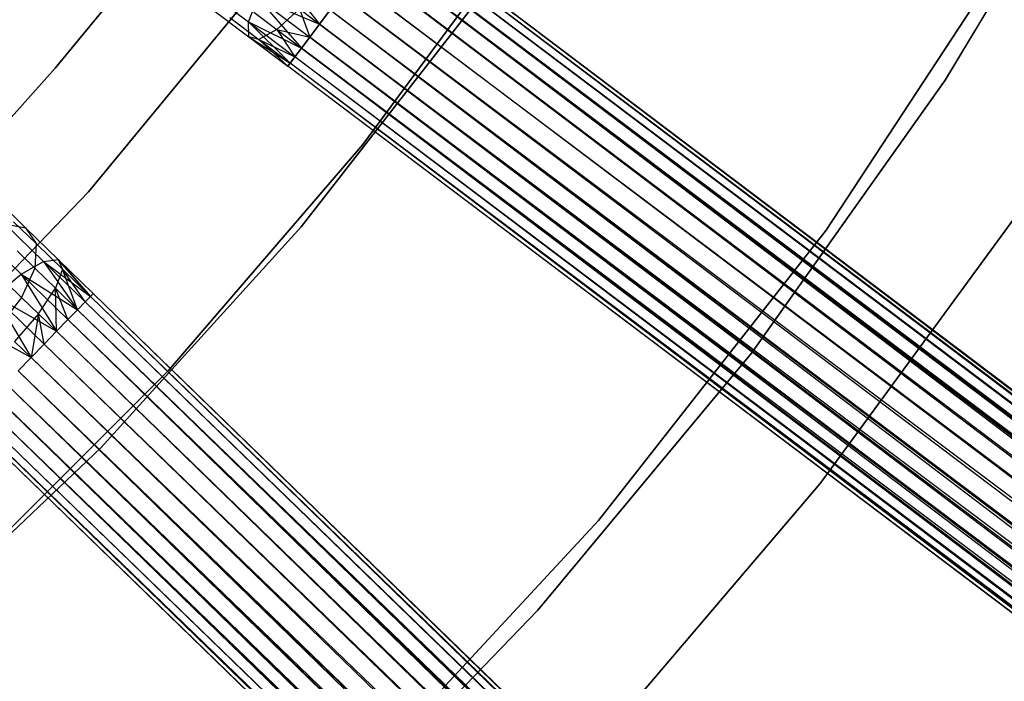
# Model space of a CAD drawing. Extents: x -189 to 189, y -189 to 189.
# Tile 388 of 591: x 31 to 42, y -34 to -26. Entities that reach past the tile are written whole.
import ezdxf

# ---------------------------------------------------------------- set-up
doc = ezdxf.new("R2010")
doc.units = 0
doc.header["$LTSCALE"] = 25.4
doc.layers.get('0').update_dxf_attribs({"linetype": 'CONTINUOUS'})

# ---------------------------------------------------------------- blocks, each defined once
blk = doc.blocks.new('CAMELEON-KENAI-C-12244_STL')
at = {"color": 0}
for p, q in [((41.266, -27.004, -167), (43.189, -23.807, -167)), ((43.189, -23.807, -160.5), (41.266, -27.004, -160.5)), ((43.189, -23.807, -160.5), (41.266, -27.004, -160.5)), ((41.266, -27.004, -167), (43.189, -23.807, -167)), ((34.768, -27.72, -1), (36.742, -25.046, -1)), ((36.742, -25.046, -8.5), (34.768, -27.72, -8.5)), ((34.768, -27.72, -1), (36.742, -25.046, -1)), ((36.742, -25.046, -8.5), (34.768, -27.72, -8.5)), ((135.076, -100.733, -9.395), (35.131, -25.259, -9.395)), ((135.076, -100.733, -9.395), (35.131, -25.259, -9.605)), ((134.999, -100.836, -9), (35.131, -25.259, -9.395)), ((134.999, -100.836, -9), (35.131, -25.259, -9.395)), ((135.076, -100.733, -9.395), (35.131, -25.259, -9.395)), ((135.076, -100.733, -9.395), (35.131, -25.259, -9.605)), ((42.198, -25.233, -167), (39.939, -28.674, -167)), ((39.939, -28.674, -168), (42.198, -25.233, -168)), ((39.939, -28.674, -168), (42.198, -25.233, -168)), ((42.198, -25.233, -167), (39.939, -28.674, -167)), ((35.054, -25.361, -9), (134.999, -100.836, -9)), ((35.054, -25.361, -9), (134.999, -100.836, -9)), ((135.05, -100.768, -9.809), (35.054, -25.361, -10)), ((135.05, -100.768, -9.809), (35.054, -25.361, -10)), ((134.999, -100.836, -9), (35.105, -25.293, -9.191)), ((134.999, -100.836, -9), (35.105, -25.293, -9.191)), ((135.076, -100.733, -9.395), (35.105, -25.293, -9.809)), ((135.076, -100.733, -9.395), (35.105, -25.293, -9.809)), ((135.05, -100.768, -9.809), (35.105, -25.293, -9.809)), ((135.05, -100.768, -9.809), (35.105, -25.293, -9.809)), ((34.979, -25.459, -8.831), (134.999, -100.836, -9)), ((34.979, -25.459, -8.831), (134.999, -100.836, -9)), ((34.979, -25.459, -8.831), (134.831, -101.058, -8.691)), ((34.979, -25.459, -8.831), (134.831, -101.058, -8.691)), ((135.05, -100.768, -9.809), (34.979, -25.459, -10.169)), ((135.05, -100.768, -9.809), (34.979, -25.459, -10.169)), ((134.924, -100.934, -10.169), (34.979, -25.459, -10.169)), ((134.924, -100.934, -10.169), (34.979, -25.459, -10.169)), ((34.886, -25.583, -8.691), (134.831, -101.058, -8.691)), ((34.886, -25.583, -8.691), (134.831, -101.058, -8.691)), ((34.886, -25.583, -8.691), (134.602, -101.361, -8.522)), ((34.886, -25.583, -8.691), (134.602, -101.361, -8.522)), ((134.924, -100.934, -10.169), (34.886, -25.583, -10.309)), ((134.924, -100.934, -10.169), (34.886, -25.583, -10.309)), ((134.722, -101.203, -10.414), (34.886, -25.583, -10.309)), ((134.722, -101.203, -10.414), (34.886, -25.583, -10.309)), ((32.334, -25.658, -2), (31.336, -26.867, -2)), ((31.336, -26.867, -4), (32.334, -25.658, -4)), ((31.336, -26.867, -4), (32.334, -25.658, -4)), ((32.334, -25.658, -2), (31.336, -26.867, -2)), ((33.776, -25.74, -1), (31.707, -28.249, -1)), ((31.707, -28.249, -8.5), (33.776, -25.74, -8.5)), ((31.707, -28.249, -8.5), (33.776, -25.74, -8.5)), ((33.776, -25.74, -1), (31.707, -28.249, -1)), ((33.791, -25.754, -10.377), (34.287, -26.377, -10.414)), ((33.791, -25.754, -10.377), (34.287, -26.377, -10.414)), ((34.777, -25.728, -8.586), (134.602, -101.361, -8.522)), ((34.777, -25.728, -8.586), (134.602, -101.361, -8.522)), ((134.722, -101.203, -10.414), (34.777, -25.728, -10.414)), ((134.722, -101.203, -10.414), (34.777, -25.728, -10.414)), ((134.602, -101.361, -8.522), (34.657, -25.886, -8.522)), ((134.602, -101.361, -8.522), (34.657, -25.886, -8.522)), ((34.657, -25.886, -10.478), (134.722, -101.203, -10.414)), ((34.657, -25.886, -10.478), (134.722, -101.203, -10.414)), ((33.012, -25.99, -9.665), (33.493, -26.353, -9.915)), ((33.012, -25.99, -9.665), (33.493, -26.353, -9.915)), ((34.081, -28.638, -1), (36.126, -26.012, -1)), ((36.126, -26.012), (34.081, -28.638)), ((34.081, -28.638, -1), (36.126, -26.012, -1)), ((36.126, -26.012), (34.081, -28.638)), ((33.493, -26.353, -9.915), (33.597, -26.083, -10.213)), ((33.493, -26.353, -9.915), (33.597, -26.083, -10.213)), ((33.597, -26.083, -10.213), (34.084, -26.645, -10.169)), ((33.597, -26.083, -10.213), (34.084, -26.645, -10.169)), ((33.597, -26.083, -10.213), (34.177, -26.521, -10.309)), ((33.597, -26.083, -10.213), (34.177, -26.521, -10.309)), ((33.597, -26.083, -10.213), (34.287, -26.377, -10.414)), ((33.597, -26.083, -10.213), (34.287, -26.377, -10.414)), ((34.532, -26.052, -8.5), (134.477, -101.527, -8.5)), ((34.532, -26.052, -8.5), (134.477, -101.527, -8.5)), ((34.532, -26.052, -10.5), (134.477, -101.527, -10.5)), ((34.532, -26.052, -10.5), (134.477, -101.527, -10.5)), ((34.532, -26.052, -10.5), (134.722, -101.203, -10.414)), ((34.532, -26.052, -10.5), (134.722, -101.203, -10.414)), ((33.093, -26.212, -9.323), (33.498, -26.518, -9.533)), ((33.093, -26.212, -9.323), (33.498, -26.518, -9.533)), ((33.553, -26.244, -8.653), (33.809, -26.438, -8.786)), ((33.553, -26.244, -8.653), (33.809, -26.438, -8.786)), ((34.062, -26.207, -8.549), (33.809, -26.438, -8.786)), ((34.062, -26.207, -8.549), (33.809, -26.438, -8.786)), ((34.062, -26.207, -8.549), (34.287, -26.377, -8.586)), ((34.062, -26.207, -8.549), (34.287, -26.377, -8.586)), ((34.062, -26.207, -8.549), (34.177, -26.521, -8.691)), ((34.062, -26.207, -8.549), (34.177, -26.521, -8.691)), ((34.287, -26.377, -8.586), (34.406, -26.218, -8.522)), ((34.406, -26.218, -10.478), (34.287, -26.377, -10.414)), ((34.287, -26.377, -8.586), (34.406, -26.218, -8.522)), ((34.406, -26.218, -10.478), (34.287, -26.377, -10.414)), ((34.406, -26.218, -8.522), (134.351, -101.693, -8.522)), ((34.406, -26.218, -8.522), (134.351, -101.693, -8.522)), ((34.406, -26.218, -8.522), (134.122, -101.996, -8.691)), ((34.406, -26.218, -8.522), (134.122, -101.996, -8.691)), ((34.406, -26.218, -10.478), (134.477, -101.527, -10.5)), ((34.406, -26.218, -10.478), (134.477, -101.527, -10.5)), ((33.284, -26.302, -8.964), (33.609, -26.547, -9.133)), ((33.284, -26.302, -8.964), (33.609, -26.547, -9.133)), ((33.498, -26.518, -9.533), (33.493, -26.353, -9.915)), ((33.493, -26.353, -9.915), (33.959, -26.811, -9.809)), ((33.493, -26.353, -9.915), (33.959, -26.811, -9.809)), ((33.493, -26.353, -9.915), (34.01, -26.743, -10)), ((33.493, -26.353, -9.915), (34.01, -26.743, -10)), ((33.493, -26.353, -9.915), (34.084, -26.645, -10.169)), ((33.493, -26.353, -9.915), (34.084, -26.645, -10.169)), ((33.498, -26.518, -9.533), (33.493, -26.353, -9.915)), ((33.809, -26.438, -8.786), (33.609, -26.547, -9.133)), ((33.809, -26.438, -8.786), (33.609, -26.547, -9.133)), ((33.809, -26.438, -8.786), (34.177, -26.521, -8.691)), ((33.809, -26.438, -8.786), (34.177, -26.521, -8.691)), ((33.809, -26.438, -8.786), (34.084, -26.645, -8.831)), ((33.809, -26.438, -8.786), (34.084, -26.645, -8.831)), ((33.809, -26.438, -8.786), (34.01, -26.743, -9)), ((33.809, -26.438, -8.786), (34.01, -26.743, -9)), ((34.177, -26.521, -8.691), (34.287, -26.377, -8.586)), ((34.287, -26.377, -10.414), (34.177, -26.521, -10.309)), ((34.287, -26.377, -10.414), (34.177, -26.521, -10.309)), ((34.177, -26.521, -8.691), (34.287, -26.377, -8.586)), ((134.232, -101.852, -10.414), (34.287, -26.377, -10.414)), ((34.287, -26.377, -10.414), (134.477, -101.527, -10.5)), ((134.232, -101.852, -10.414), (34.287, -26.377, -10.414)), ((34.287, -26.377, -8.586), (134.122, -101.996, -8.691)), ((34.287, -26.377, -8.586), (134.122, -101.996, -8.691)), ((34.287, -26.377, -10.414), (134.477, -101.527, -10.5)), ((33.609, -26.547, -9.133), (33.498, -26.518, -9.533)), ((33.498, -26.518, -9.533), (33.932, -26.846, -9.395)), ((33.498, -26.518, -9.533), (33.932, -26.846, -9.605)), ((33.498, -26.518, -9.533), (33.932, -26.846, -9.395)), ((33.498, -26.518, -9.533), (33.932, -26.846, -9.605)), ((33.498, -26.518, -9.533), (33.959, -26.811, -9.809)), ((33.498, -26.518, -9.533), (33.959, -26.811, -9.809)), ((33.609, -26.547, -9.133), (33.498, -26.518, -9.533)), ((33.609, -26.547, -9.133), (34.01, -26.743, -9)), ((33.609, -26.547, -9.133), (34.01, -26.743, -9)), ((33.609, -26.547, -9.133), (33.959, -26.811, -9.191)), ((33.609, -26.547, -9.133), (33.959, -26.811, -9.191)), ((33.609, -26.547, -9.133), (33.932, -26.846, -9.395)), ((33.609, -26.547, -9.133), (33.932, -26.846, -9.395)), ((34.084, -26.645, -8.831), (34.177, -26.521, -8.691)), ((34.177, -26.521, -10.309), (34.084, -26.645, -10.169)), ((34.177, -26.521, -10.309), (34.084, -26.645, -10.169)), ((34.084, -26.645, -8.831), (34.177, -26.521, -8.691)), ((134.232, -101.852, -10.414), (34.177, -26.521, -10.309)), ((134.232, -101.852, -10.414), (34.177, -26.521, -10.309)), ((134.122, -101.996, -8.691), (34.177, -26.521, -8.691)), ((34.177, -26.521, -8.691), (133.955, -102.218, -9)), ((34.177, -26.521, -8.691), (133.955, -102.218, -9)), ((134.122, -101.996, -8.691), (34.177, -26.521, -8.691)), ((34.01, -26.743, -9), (34.084, -26.645, -8.831)), ((34.084, -26.645, -10.169), (34.01, -26.743, -10)), ((34.084, -26.645, -10.169), (34.01, -26.743, -10)), ((34.01, -26.743, -9), (34.084, -26.645, -8.831)), ((134.232, -101.852, -10.414), (34.084, -26.645, -10.169)), ((134.232, -101.852, -10.414), (34.084, -26.645, -10.169)), ((134.029, -102.12, -10.169), (34.084, -26.645, -10.169)), ((134.029, -102.12, -10.169), (34.084, -26.645, -10.169)), ((34.084, -26.645, -8.831), (133.955, -102.218, -9)), ((34.084, -26.645, -8.831), (133.955, -102.218, -9)), ((33.959, -26.811, -9.191), (34.01, -26.743, -9)), ((34.01, -26.743, -10), (33.959, -26.811, -9.809)), ((34.01, -26.743, -10), (33.959, -26.811, -9.809)), ((33.959, -26.811, -9.191), (34.01, -26.743, -9)), ((134.029, -102.12, -10.169), (34.01, -26.743, -10)), ((134.029, -102.12, -10.169), (34.01, -26.743, -10)), ((133.955, -102.218, -9), (34.01, -26.743, -9)), ((133.955, -102.218, -9), (34.01, -26.743, -9)), ((31.336, -26.867, -2), (30.293, -28.037, -2)), ((30.293, -28.037, -4), (31.336, -26.867, -4)), ((30.293, -28.037, -4), (31.336, -26.867, -4)), ((31.336, -26.867, -2), (30.293, -28.037, -2)), ((31.336, -26.867, -2), (31.336, -26.867, -4)), ((31.336, -26.867, -2), (31.336, -26.867, -4)), ((33.932, -26.846, -9.395), (33.959, -26.811, -9.191)), ((33.959, -26.811, -9.809), (33.932, -26.846, -9.605)), ((33.959, -26.811, -9.809), (33.932, -26.846, -9.605)), ((33.932, -26.846, -9.395), (33.959, -26.811, -9.191)), ((133.903, -102.286, -9.809), (33.932, -26.846, -9.605)), ((133.903, -102.286, -9.809), (33.932, -26.846, -9.395)), ((133.903, -102.286, -9.809), (33.932, -26.846, -9.605)), ((133.903, -102.286, -9.809), (33.932, -26.846, -9.395)), ((133.877, -102.321, -9.395), (33.932, -26.846, -9.395)), ((133.877, -102.321, -9.395), (33.932, -26.846, -9.395)), ((134.029, -102.12, -10.169), (33.959, -26.811, -9.809)), ((134.029, -102.12, -10.169), (33.959, -26.811, -9.809)), ((133.903, -102.286, -9.809), (33.959, -26.811, -9.809)), ((133.903, -102.286, -9.809), (33.959, -26.811, -9.809)), ((133.877, -102.321, -9.395), (33.959, -26.811, -9.191)), ((133.877, -102.321, -9.395), (33.959, -26.811, -9.191)), ((133.955, -102.218, -9), (33.959, -26.811, -9.191)), ((133.955, -102.218, -9), (33.959, -26.811, -9.191)), ((39.106, -30.047, -167), (41.266, -27.004, -167)), ((41.266, -27.004, -160.5), (39.106, -30.047, -160.5)), ((41.266, -27.004, -160.5), (39.106, -30.047, -160.5)), ((39.106, -30.047, -167), (41.266, -27.004, -167)), ((41.266, -27.004, -160.5), (41.266, -27.004, -167)), ((41.266, -27.004, -160.5), (41.266, -27.004, -167)), ((32.6, -30.24, -1), (34.768, -27.72, -1)), ((34.768, -27.72, -8.5), (32.6, -30.24, -8.5)), ((32.6, -30.24, -1), (34.768, -27.72, -1)), ((34.768, -27.72, -8.5), (32.6, -30.24, -8.5)), ((34.768, -27.72, -1), (34.768, -27.72, -8.5)), ((34.768, -27.72, -1), (34.768, -27.72, -8.5)), ((31.707, -28.249, -1), (29.452, -30.592, -1)), ((29.452, -30.592, -8.5), (31.707, -28.249, -8.5)), ((29.452, -30.592, -8.5), (31.707, -28.249, -8.5)), ((31.707, -28.249, -1), (29.452, -30.592, -1)), ((31.707, -28.249, -8.5), (31.707, -28.249, -1)), ((31.707, -28.249, -8.5), (31.707, -28.249, -1)), ((30.693, -28.346, -8.988), (31.006, -28.65, -9.323)), ((30.693, -28.346, -8.988), (31.006, -28.65, -9.323)), ((42.115, -28.436, -167), (39.873, -31.502, -167)), ((39.873, -31.502, -160.5), (42.115, -28.436, -160.5)), ((42.115, -28.436, -167), (39.873, -31.502, -167)), ((39.873, -31.502, -160.5), (42.115, -28.436, -160.5)), ((30.775, -28.605, -9.665), (31.208, -29.024, -9.915)), ((30.775, -28.605, -9.665), (31.208, -29.024, -9.915)), ((30.775, -28.605, -9.665), (31.006, -28.65, -9.323)), ((30.775, -28.605, -9.665), (31.006, -28.65, -9.323)), ((30.873, -28.581, -8.696), (31.124, -28.825, -8.964)), ((30.873, -28.581, -8.696), (31.124, -28.825, -8.964)), ((31.006, -28.65, -9.323), (31.371, -29.003, -9.533)), ((31.006, -28.65, -9.323), (31.371, -29.003, -9.533)), ((31.006, -28.65, -9.323), (31.124, -28.825, -8.964)), ((31.006, -28.65, -9.323), (31.124, -28.825, -8.964)), ((31.846, -31.103, -1), (34.081, -28.638, -1)), ((34.081, -28.638), (31.846, -31.103)), ((31.846, -31.103, -1), (34.081, -28.638, -1)), ((34.081, -28.638), (31.846, -31.103)), ((34.081, -28.638, -1), (34.081, -28.638)), ((34.081, -28.638, -1), (34.081, -28.638)), ((39.939, -28.674, -167), (37.4, -31.914, -167)), ((37.4, -31.914, -168), (39.939, -28.674, -168)), ((37.4, -31.914, -168), (39.939, -28.674, -168)), ((39.939, -28.674, -167), (37.4, -31.914, -167)), ((39.939, -28.674, -168), (39.939, -28.674, -167)), ((39.939, -28.674, -168), (39.939, -28.674, -167)), ((30.47, -28.697, -9.933), (30.957, -29.168, -10.213)), ((30.47, -28.697, -9.933), (30.957, -29.168, -10.213)), ((31.124, -28.825, -8.964), (31.109, -29.1, -8.653)), ((31.124, -28.825, -8.964), (31.109, -29.1, -8.653)), ((31.124, -28.825, -8.964), (31.417, -29.109, -9.133)), ((31.124, -28.825, -8.964), (31.417, -29.109, -9.133)), ((30.911, -28.908, -8.441), (31.109, -29.1, -8.653)), ((30.911, -28.908, -8.441), (31.109, -29.1, -8.653)), ((31.208, -29.024, -9.915), (31.371, -29.003, -9.533)), ((31.208, -29.024, -9.915), (31.371, -29.003, -9.533)), ((31.371, -29.003, -9.533), (31.731, -29.414, -9.809)), ((31.371, -29.003, -9.533), (31.731, -29.414, -9.809)), ((31.371, -29.003, -9.533), (31.762, -29.382, -9.605)), ((31.731, -29.414, -9.191), (31.371, -29.003, -9.533)), ((31.371, -29.003, -9.533), (31.417, -29.109, -9.133)), ((31.731, -29.414, -9.191), (31.371, -29.003, -9.533)), ((31.762, -29.382, -9.395), (31.371, -29.003, -9.533)), ((31.762, -29.382, -9.395), (31.371, -29.003, -9.533)), ((31.371, -29.003, -9.533), (31.762, -29.382, -9.605)), ((31.371, -29.003, -9.533), (31.417, -29.109, -9.133)), ((30.957, -29.168, -10.213), (31.208, -29.024, -9.915)), ((30.957, -29.168, -10.213), (31.208, -29.024, -9.915)), ((31.109, -29.1, -8.653), (30.962, -29.426, -8.441)), ((31.109, -29.1, -8.653), (30.962, -29.426, -8.441)), ((31.109, -29.1, -8.653), (31.339, -29.323, -8.786)), ((31.109, -29.1, -8.653), (31.339, -29.323, -8.786)), ((31.208, -29.024, -9.915), (31.587, -29.563, -10.169)), ((31.208, -29.024, -9.915), (31.587, -29.563, -10.169)), ((31.208, -29.024, -9.915), (31.672, -29.475, -10)), ((31.208, -29.024, -9.915), (31.672, -29.475, -10)), ((31.208, -29.024, -9.915), (31.731, -29.414, -9.809)), ((31.208, -29.024, -9.915), (31.731, -29.414, -9.809)), ((31.417, -29.109, -9.133), (31.339, -29.323, -8.786)), ((31.417, -29.109, -9.133), (31.339, -29.323, -8.786)), ((31.587, -29.563, -8.831), (31.417, -29.109, -9.133)), ((31.672, -29.475, -9), (31.417, -29.109, -9.133)), ((31.587, -29.563, -8.831), (31.417, -29.109, -9.133)), ((31.672, -29.475, -9), (31.417, -29.109, -9.133)), ((31.731, -29.414, -9.191), (31.417, -29.109, -9.133)), ((31.731, -29.414, -9.191), (31.417, -29.109, -9.133)), ((30.661, -29.411, -10.377), (30.957, -29.168, -10.213)), ((30.661, -29.411, -10.377), (30.957, -29.168, -10.213)), ((30.957, -29.168, -10.213), (31.352, -29.804, -10.414)), ((30.957, -29.168, -10.213), (31.352, -29.804, -10.414)), ((30.957, -29.168, -10.213), (31.478, -29.674, -10.309)), ((30.957, -29.168, -10.213), (31.478, -29.674, -10.309)), ((30.957, -29.168, -10.213), (31.587, -29.563, -10.169)), ((30.957, -29.168, -10.213), (31.587, -29.563, -10.169)), ((30.801, -29.27, -8.268), (30.962, -29.426, -8.441)), ((30.801, -29.27, -8.268), (30.962, -29.426, -8.441)), ((31.151, -29.609, -8.549), (31.339, -29.323, -8.786)), ((31.151, -29.609, -8.549), (31.339, -29.323, -8.786)), ((31.339, -29.323, -8.786), (31.587, -29.563, -8.831)), ((31.352, -29.804, -8.586), (31.339, -29.323, -8.786)), ((31.352, -29.804, -8.586), (31.339, -29.323, -8.786)), ((31.478, -29.674, -8.691), (31.339, -29.323, -8.786)), ((31.478, -29.674, -8.691), (31.339, -29.323, -8.786)), ((31.339, -29.323, -8.786), (31.587, -29.563, -8.831)), ((30.661, -29.411, -10.377), (31.069, -30.096, -10.5)), ((30.661, -29.411, -10.377), (31.069, -30.096, -10.5)), ((30.661, -29.411, -10.377), (31.214, -29.947, -10.478)), ((30.661, -29.411, -10.377), (31.214, -29.947, -10.478)), ((30.661, -29.411, -10.377), (31.352, -29.804, -10.414)), ((30.661, -29.411, -10.377), (31.352, -29.804, -10.414)), ((30.962, -29.426, -8.441), (30.71, -29.748, -8.366)), ((30.962, -29.426, -8.441), (30.71, -29.748, -8.366)), ((30.962, -29.426, -8.441), (31.151, -29.609, -8.549)), ((30.962, -29.426, -8.441), (31.151, -29.609, -8.549)), ((31.731, -29.414, -9.809), (31.672, -29.475, -10)), ((31.672, -29.475, -9), (31.731, -29.414, -9.191)), ((31.672, -29.475, -9), (31.731, -29.414, -9.191)), ((31.731, -29.414, -9.809), (31.672, -29.475, -10)), ((31.762, -29.382, -9.605), (31.731, -29.414, -9.809)), ((31.731, -29.414, -9.191), (31.762, -29.382, -9.395)), ((31.731, -29.414, -9.191), (31.762, -29.382, -9.395)), ((31.762, -29.382, -9.605), (31.731, -29.414, -9.809)), ((121.585, -116.66, -9), (31.731, -29.414, -9.191)), ((121.585, -116.66, -9), (31.731, -29.414, -9.191)), ((121.674, -116.567, -9.395), (31.731, -29.414, -9.809)), ((121.674, -116.567, -9.395), (31.731, -29.414, -9.809)), ((121.644, -116.599, -9.809), (31.731, -29.414, -9.809)), ((121.644, -116.599, -9.809), (31.731, -29.414, -9.809)), ((121.674, -116.567, -9.395), (31.762, -29.382, -9.395)), ((121.674, -116.567, -9.395), (31.762, -29.382, -9.605)), ((121.585, -116.66, -9), (31.762, -29.382, -9.395)), ((121.585, -116.66, -9), (31.762, -29.382, -9.395)), ((121.674, -116.567, -9.395), (31.762, -29.382, -9.395)), ((121.674, -116.567, -9.395), (31.762, -29.382, -9.605)), ((31.672, -29.475, -10), (31.587, -29.563, -10.169)), ((31.587, -29.563, -8.831), (31.672, -29.475, -9)), ((31.587, -29.563, -8.831), (31.672, -29.475, -9)), ((31.672, -29.475, -10), (31.587, -29.563, -10.169)), ((31.672, -29.475, -9), (121.585, -116.66, -9)), ((31.672, -29.475, -9), (121.585, -116.66, -9)), ((121.644, -116.599, -9.809), (31.672, -29.475, -10)), ((121.644, -116.599, -9.809), (31.672, -29.475, -10)), ((31.151, -29.609, -8.549), (30.883, -29.916, -8.466)), ((31.151, -29.609, -8.549), (30.883, -29.916, -8.466)), ((31.151, -29.609, -8.549), (31.069, -30.096, -8.5)), ((31.151, -29.609, -8.549), (31.069, -30.096, -8.5)), ((31.214, -29.947, -8.522), (31.151, -29.609, -8.549)), ((31.214, -29.947, -8.522), (31.151, -29.609, -8.549)), ((31.352, -29.804, -8.586), (31.151, -29.609, -8.549)), ((31.352, -29.804, -8.586), (31.151, -29.609, -8.549)), ((31.587, -29.563, -10.169), (31.478, -29.674, -10.309)), ((31.478, -29.674, -8.691), (31.587, -29.563, -8.831)), ((31.478, -29.674, -8.691), (31.587, -29.563, -8.831)), ((31.587, -29.563, -10.169), (31.478, -29.674, -10.309)), ((31.587, -29.563, -8.831), (121.585, -116.66, -9)), ((31.587, -29.563, -8.831), (121.585, -116.66, -9)), ((31.587, -29.563, -8.831), (121.391, -116.859, -8.691)), ((31.587, -29.563, -8.831), (121.391, -116.859, -8.691)), ((121.644, -116.599, -9.809), (31.587, -29.563, -10.169)), ((121.644, -116.599, -9.809), (31.587, -29.563, -10.169)), ((121.499, -116.748, -10.169), (31.587, -29.563, -10.169)), ((121.499, -116.748, -10.169), (31.587, -29.563, -10.169)), ((30.371, -29.709, -10.377), (31.069, -30.096, -10.5)), ((30.371, -29.709, -10.377), (31.069, -30.096, -10.5)), ((31.478, -29.674, -10.309), (31.352, -29.804, -10.414)), ((31.352, -29.804, -8.586), (31.478, -29.674, -8.691)), ((31.352, -29.804, -8.586), (31.478, -29.674, -8.691)), ((31.478, -29.674, -10.309), (31.352, -29.804, -10.414)), ((31.478, -29.674, -8.691), (121.391, -116.859, -8.691)), ((31.478, -29.674, -8.691), (121.391, -116.859, -8.691)), ((31.478, -29.674, -8.691), (121.126, -117.132, -8.522)), ((31.478, -29.674, -8.691), (121.126, -117.132, -8.522)), ((121.499, -116.748, -10.169), (31.478, -29.674, -10.309)), ((121.499, -116.748, -10.169), (31.478, -29.674, -10.309)), ((121.265, -116.989, -10.414), (31.478, -29.674, -10.309)), ((121.265, -116.989, -10.414), (31.478, -29.674, -10.309)), ((31.352, -29.804, -10.414), (31.214, -29.947, -10.478)), ((31.214, -29.947, -8.522), (31.352, -29.804, -8.586)), ((31.214, -29.947, -8.522), (31.352, -29.804, -8.586)), ((31.352, -29.804, -10.414), (31.214, -29.947, -10.478)), ((31.352, -29.804, -8.586), (121.126, -117.132, -8.522)), ((31.352, -29.804, -8.586), (121.126, -117.132, -8.522)), ((121.265, -116.989, -10.414), (31.352, -29.804, -10.414)), ((121.265, -116.989, -10.414), (31.352, -29.804, -10.414)), ((31.069, -30.096, -8.5), (30.883, -29.916, -8.466)), ((31.069, -30.096, -8.5), (30.883, -29.916, -8.466)), ((31.214, -29.947, -10.478), (31.069, -30.096, -10.5)), ((31.069, -30.096, -8.5), (31.214, -29.947, -8.522)), ((31.069, -30.096, -8.5), (31.214, -29.947, -8.522)), ((31.214, -29.947, -10.478), (31.069, -30.096, -10.5)), ((121.126, -117.132, -8.522), (31.214, -29.947, -8.522)), ((121.126, -117.132, -8.522), (31.214, -29.947, -8.522)), ((31.214, -29.947, -10.478), (121.265, -116.989, -10.414)), ((31.214, -29.947, -10.478), (121.265, -116.989, -10.414)), ((30.925, -30.246, -8.522), (31.069, -30.096, -8.5)), ((31.069, -30.096, -10.5), (30.925, -30.246, -10.478)), ((30.925, -30.246, -8.522), (31.069, -30.096, -8.5)), ((31.069, -30.096, -10.5), (30.925, -30.246, -10.478)), ((31.069, -30.096, -8.5), (120.982, -117.281, -8.5)), ((31.069, -30.096, -8.5), (120.982, -117.281, -8.5)), ((31.069, -30.096, -10.5), (120.982, -117.281, -10.5)), ((31.069, -30.096, -10.5), (120.982, -117.281, -10.5)), ((31.069, -30.096, -10.5), (121.265, -116.989, -10.414)), ((31.069, -30.096, -10.5), (121.265, -116.989, -10.414)), ((36.722, -32.917, -167), (39.106, -30.047, -167)), ((39.106, -30.047, -160.5), (36.722, -32.917, -160.5)), ((39.106, -30.047, -160.5), (36.722, -32.917, -160.5)), ((36.722, -32.917, -167), (39.106, -30.047, -167)), ((39.106, -30.047, -160.5), (39.106, -30.047, -167)), ((39.106, -30.047, -160.5), (39.106, -30.047, -167)), ((30.249, -32.59, -1), (32.6, -30.24, -1)), ((32.6, -30.24, -8.5), (30.249, -32.59, -8.5)), ((30.249, -32.59, -1), (32.6, -30.24, -1)), ((32.6, -30.24, -8.5), (30.249, -32.59, -8.5)), ((30.925, -30.246, -8.522), (120.837, -117.431, -8.522)), ((30.925, -30.246, -8.522), (120.837, -117.431, -8.522)), ((30.925, -30.246, -8.522), (120.573, -117.703, -8.691)), ((30.925, -30.246, -8.522), (120.573, -117.703, -8.691)), ((30.925, -30.246, -10.478), (120.982, -117.281, -10.5)), ((30.925, -30.246, -10.478), (120.982, -117.281, -10.5)), ((32.6, -30.24, -1), (32.6, -30.24, -8.5)), ((32.6, -30.24, -1), (32.6, -30.24, -8.5)), ((120.699, -117.573, -10.414), (30.786, -30.388, -10.414)), ((30.786, -30.388, -10.414), (120.982, -117.281, -10.5)), ((120.699, -117.573, -10.414), (30.786, -30.388, -10.414)), ((30.786, -30.388, -8.586), (120.573, -117.703, -8.691)), ((30.786, -30.388, -8.586), (120.573, -117.703, -8.691)), ((30.786, -30.388, -10.414), (120.982, -117.281, -10.5)), ((120.699, -117.573, -10.414), (30.66, -30.518, -10.309)), ((120.699, -117.573, -10.414), (30.66, -30.518, -10.309)), ((120.573, -117.703, -8.691), (30.66, -30.518, -8.691)), ((30.66, -30.518, -8.691), (120.379, -117.903, -9)), ((30.66, -30.518, -8.691), (120.379, -117.903, -9)), ((120.573, -117.703, -8.691), (30.66, -30.518, -8.691)), ((120.699, -117.573, -10.414), (30.552, -30.63, -10.169)), ((120.699, -117.573, -10.414), (30.552, -30.63, -10.169)), ((120.464, -117.815, -10.169), (30.552, -30.63, -10.169)), ((120.464, -117.815, -10.169), (30.552, -30.63, -10.169)), ((30.552, -30.63, -8.831), (120.379, -117.903, -9)), ((30.552, -30.63, -8.831), (120.379, -117.903, -9)), ((120.464, -117.815, -10.169), (30.466, -30.718, -10)), ((120.464, -117.815, -10.169), (30.466, -30.718, -10)), ((120.379, -117.903, -9), (30.466, -30.718, -9)), ((120.379, -117.903, -9), (30.466, -30.718, -9)), ((120.32, -117.964, -9.809), (30.377, -30.81, -9.605)), ((120.32, -117.964, -9.809), (30.377, -30.81, -9.395)), ((120.32, -117.964, -9.809), (30.377, -30.81, -9.605)), ((120.32, -117.964, -9.809), (30.377, -30.81, -9.395)), ((120.289, -117.995, -9.395), (30.377, -30.81, -9.395)), ((120.289, -117.995, -9.395), (30.377, -30.81, -9.395)), ((120.464, -117.815, -10.169), (30.407, -30.779, -9.809)), ((120.464, -117.815, -10.169), (30.407, -30.779, -9.809)), ((120.32, -117.964, -9.809), (30.407, -30.779, -9.809)), ((120.32, -117.964, -9.809), (30.407, -30.779, -9.809)), ((120.289, -117.995, -9.395), (30.407, -30.779, -9.191)), ((120.289, -117.995, -9.395), (30.407, -30.779, -9.191)), ((120.379, -117.903, -9), (30.407, -30.779, -9.191)), ((120.379, -117.903, -9), (30.407, -30.779, -9.191)), ((29.434, -33.395, -1), (31.846, -31.103, -1)), ((31.846, -31.103), (29.434, -33.395)), ((29.434, -33.395, -1), (31.846, -31.103, -1)), ((31.846, -31.103), (29.434, -33.395)), ((31.846, -31.103, -1), (31.846, -31.103)), ((31.846, -31.103, -1), (31.846, -31.103)), ((39.873, -31.502, -167), (37.408, -34.393, -167)), ((37.408, -34.393, -160.5), (39.873, -31.502, -160.5)), ((39.873, -31.502, -167), (37.408, -34.393, -167)), ((37.408, -34.393, -160.5), (39.873, -31.502, -160.5)), ((39.873, -31.502, -167), (39.873, -31.502, -160.5)), ((39.873, -31.502, -167), (39.873, -31.502, -160.5)), ((37.4, -31.914, -167), (34.599, -34.931, -167)), ((34.599, -34.931, -168), (37.4, -31.914, -168)), ((34.599, -34.931, -168), (37.4, -31.914, -168)), ((37.4, -31.914, -167), (34.599, -34.931, -167)), ((37.4, -31.914, -168), (37.4, -31.914, -167)), ((37.4, -31.914, -168), (37.4, -31.914, -167)), ((34.128, -35.599, -167), (36.722, -32.917, -167)), ((36.722, -32.917, -160.5), (34.128, -35.599, -160.5)), ((36.722, -32.917, -160.5), (34.128, -35.599, -160.5)), ((34.128, -35.599, -167), (36.722, -32.917, -167)), ((36.722, -32.917, -160.5), (36.722, -32.917, -167)), ((36.722, -32.917, -160.5), (36.722, -32.917, -167))]:
    blk.add_line(p, q, dxfattribs=at)

msp = doc.modelspace()

# ---------------------------------------------------------------- block references
at = {"color": 0}
msp.add_blockref('CAMELEON-KENAI-C-12244_STL', (0, 0), dxfattribs=at)

doc.saveas('drawing.dxf')
